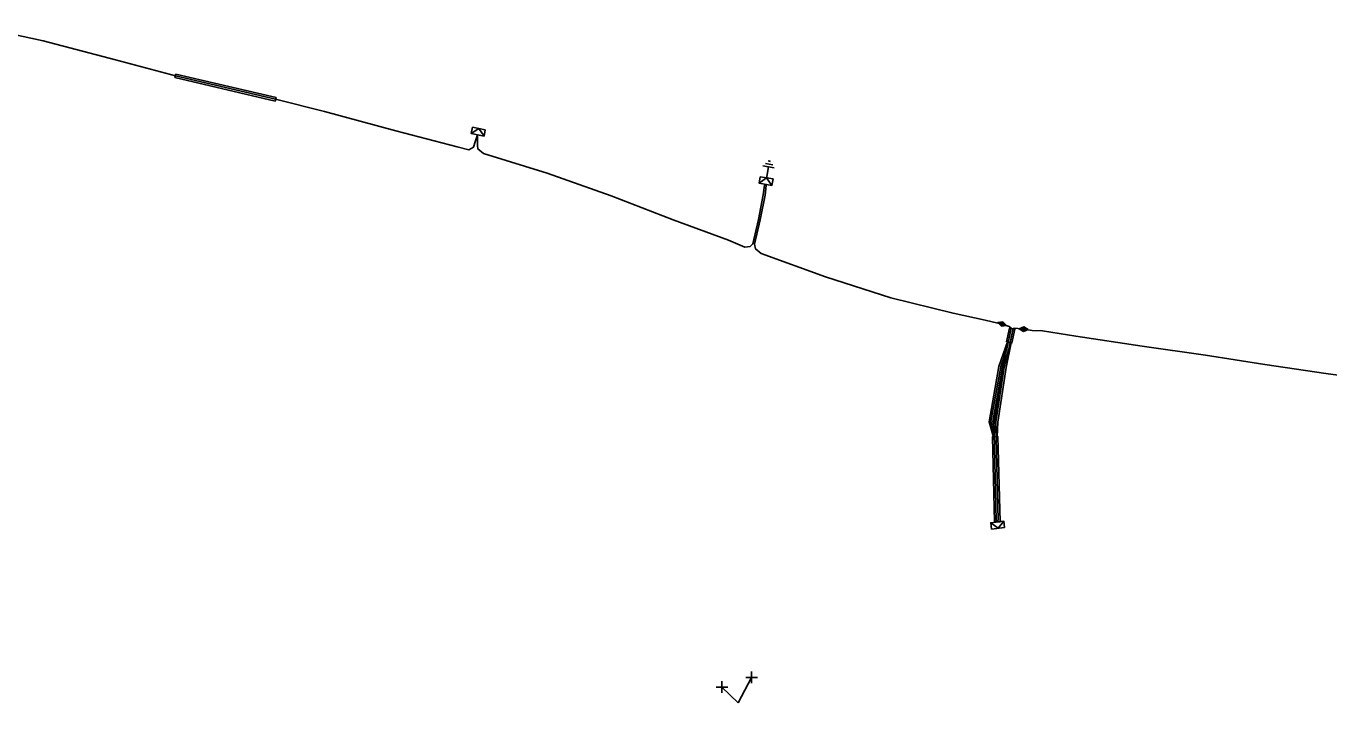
# Model space of a CAD drawing. Extents: x -544780 to -541582, y -1198995 to -1196551.
# Drawn here: x -542469 to -542328.7, y -1198935.8 to -1198862.8 of the extents above; entities that cross this region are included whole.
import ezdxf

# ---------------------------------------------------------------- set-up
doc = ezdxf.new("R2010")
doc.units = 0
for name, color, linetype in [('Vrstva 1', 7, 'Continuous'), ('Vrstva 14', 7, 'Continuous'), ('Vrstva 15', 7, 'Continuous'), ('Vrstva 19', 7, 'Continuous'), ('Vrstva 20', 7, 'Continuous'), ('Vrstva 31', 7, 'Continuous'), ('Vrstva 34', 7, 'Continuous'), ('Vrstva 4', 7, 'Continuous'), ('Vrstva 5', 7, 'Continuous'), ('Vrstva 59', 7, 'Continuous'), ('Vrstva 9', 7, 'Continuous')]:
    doc.layers.add(name, color=color, linetype=linetype)

# ---------------------------------------------------------------- blocks, each defined once
blk = doc.blocks.new('NN870')
at = {"layer": 'Vrstva 4'}
for points in [[(0, -0.25), (0.5, 0), (0, 0.25), (-0.5, 0), (0, -0.25)], [(0.37, 0), (0, 0.19), (-0.36, 0), (0, -0.19), (0.37, 0)], [(0.24, 0), (0, 0.12), (-0.25, 0), (0, -0.12), (0.24, 0)], [(0.12, 0), (0, 0.06), (-0.13, 0), (0, -0.06), (0.12, 0)]]:
    blk.add_lwpolyline(points, dxfattribs=at)
blk = doc.blocks.new('NN800')
at = {"layer": 'Vrstva 1'}
for points in [[(-0.44, 0.44), (0.44, -0.44)], [(-0.44, -0.44), (0.44, 0.44)]]:
    blk.add_lwpolyline(points, dxfattribs=at)
blk = doc.blocks.new('NN630')
at = {"layer": 'Vrstva 9'}
for points in [[(0, -0.7), (-0.7, 0)], [(-0.7, -0.7), (-0.7, 0), (0.7, 0), (0.7, -0.7)], [(-0.7, -0.7), (0.7, -0.7)], [(0, -0.7), (0.7, 0)]]:
    blk.add_lwpolyline(points, dxfattribs=at)
blk = doc.blocks.new('NN810')
at = {"layer": 'Vrstva 14'}
for points in [[(0, -0.64), (0, -1.89)], [(0.63, -1.89), (-0.62, -1.89)], [(0.39, -2.2), (-0.4, -2.2)], [(0, -2.52), (-0.12, -2.52)], [(0.14, -2.52), (0, -2.52)]]:
    blk.add_lwpolyline(points, dxfattribs=at)

msp = doc.modelspace()

# ---------------------------------------------------------------- linework, layer by layer
at = {"layer": 'Vrstva 20'}
for points in [[(-542452.89, -1198868.01), (-542442.1, -1198870.54), (-542442.2, -1198870.92), (-542452.99, -1198868.39)], [(-542363.45, -1198896.85), (-542363.15, -1198895.39), (-542362.57, -1198895.51), (-542362.87, -1198896.97)], [(-542364.87, -1198907.13), (-542365.33, -1198905.46), (-542364.27, -1198899.5), (-542363.35, -1198896.84), (-542362.97, -1198896.98), (-542363.89, -1198899.6), (-542364.93, -1198905.44), (-542364.49, -1198907.03)], [(-542364.88, -1198907.07), (-542364.8, -1198905.47), (-542363.9, -1198899.57), (-542363.36, -1198896.87), (-542362.96, -1198896.95), (-542363.5, -1198899.63), (-542364.4, -1198905.51), (-542364.48, -1198907.09)], [(-542364.76, -1198916.26), (-542364.98, -1198907.09), (-542364.38, -1198907.07), (-542364.16, -1198916.24)]]:
    msp.add_lwpolyline(points, close=True, dxfattribs=at)
at = {"layer": 'Vrstva 5'}
for points in [[(-542474.51, -1198862.84), (-542467.19, -1198864.42), (-542459.38, -1198866.48), (-542452.94, -1198868.2), (-542442.15, -1198870.73), (-542436.9, -1198872.06), (-542429.19, -1198874.12), (-542422.61, -1198875.84), (-542421.34, -1198876.16), (-542420.84, -1198875.89), (-542420.65, -1198875.33), (-542420.4, -1198874.56), (-542420.42, -1198875.71), (-542420.37, -1198876.08), (-542419.77, -1198876.58), (-542412.9, -1198878.7), (-542406.02, -1198881.12), (-542399.34, -1198883.71), (-542393.4, -1198885.92), (-542391.62, -1198886.66), (-542391.04, -1198886.57), (-542390.78, -1198886.29), (-542390.17, -1198883.69), (-542389.66, -1198881.01), (-542389.53, -1198879.99), (-542389.41, -1198879.88), (-542389.33, -1198880.02), (-542389.46, -1198881.05), (-542389.97, -1198883.73), (-542390.58, -1198886.33), (-542390.47, -1198886.85), (-542389.89, -1198887.35), (-542382.96, -1198889.86), (-542375.92, -1198892.13), (-542369.21, -1198893.77), (-542365.74, -1198894.53), (-542365, -1198894.72), (-542363.92, -1198894.94)], [(-542363.92, -1198894.94), (-542363.17, -1198895.19), (-542362.95, -1198895.38), (-542363.41, -1198897.62), (-542364.08, -1198899.55), (-542365.13, -1198905.45), (-542364.79, -1198906.68), (-542364.56, -1198916.06), (-542364.46, -1198916.25), (-542364.37, -1198916.04), (-542364.61, -1198905.73), (-542364.6, -1198905.49), (-542363.7, -1198899.6), (-542363.21, -1198897.66), (-542363.06, -1198896.93), (-542362.75, -1198895.43), (-542362.56, -1198895.4), (-542361.61, -1198895.49)], [(-542361.61, -1198895.49), (-542360.71, -1198895.64), (-542359.57, -1198895.67), (-542355.98, -1198896.24), (-542348.87, -1198897.31), (-542342.05, -1198898.31), (-542335.63, -1198899.3), (-542329.07, -1198900.26), (-542321.92, -1198901.25)]]:
    msp.add_lwpolyline(points, dxfattribs=at)
at = {"layer": 'Vrstva 59'}
for points in [[(-542392.34, -1198935.76), (-542390.9, -1198933)], [(-542392.34, -1198935.76), (-542394.1, -1198934.04)]]:
    msp.add_lwpolyline(points, dxfattribs=at)

# ---------------------------------------------------------------- block references
at = {"layer": 'Vrstva 15', "rotation": 169.9637564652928}
msp.add_blockref('NN810', (-542389.41, -1198879.88), dxfattribs=at)
at = {"layer": 'Vrstva 19'}
for p, rotation in [((-542363.92, -1198894.94), -18.434934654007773), ((-542361.61, -1198895.49), -5.41185289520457)]:
    msp.add_blockref('NN870', p, dxfattribs=dict(at, rotation=rotation))
at = {"layer": 'Vrstva 31'}
for p, rotation in [((-542420.4, -1198874.56), 169.08887158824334), ((-542389.41, -1198879.88), 169.9637564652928), ((-542364.46, -1198916.25), 7.125036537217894)]:
    msp.add_blockref('NN630', p, dxfattribs=dict(at, rotation=rotation))
at = {"layer": 'Vrstva 34', "rotation": 45}
for p in [(-542390.9, -1198933), (-542394.1, -1198934.04)]:
    msp.add_blockref('NN800', p, dxfattribs=at)

doc.saveas('drawing.dxf')
